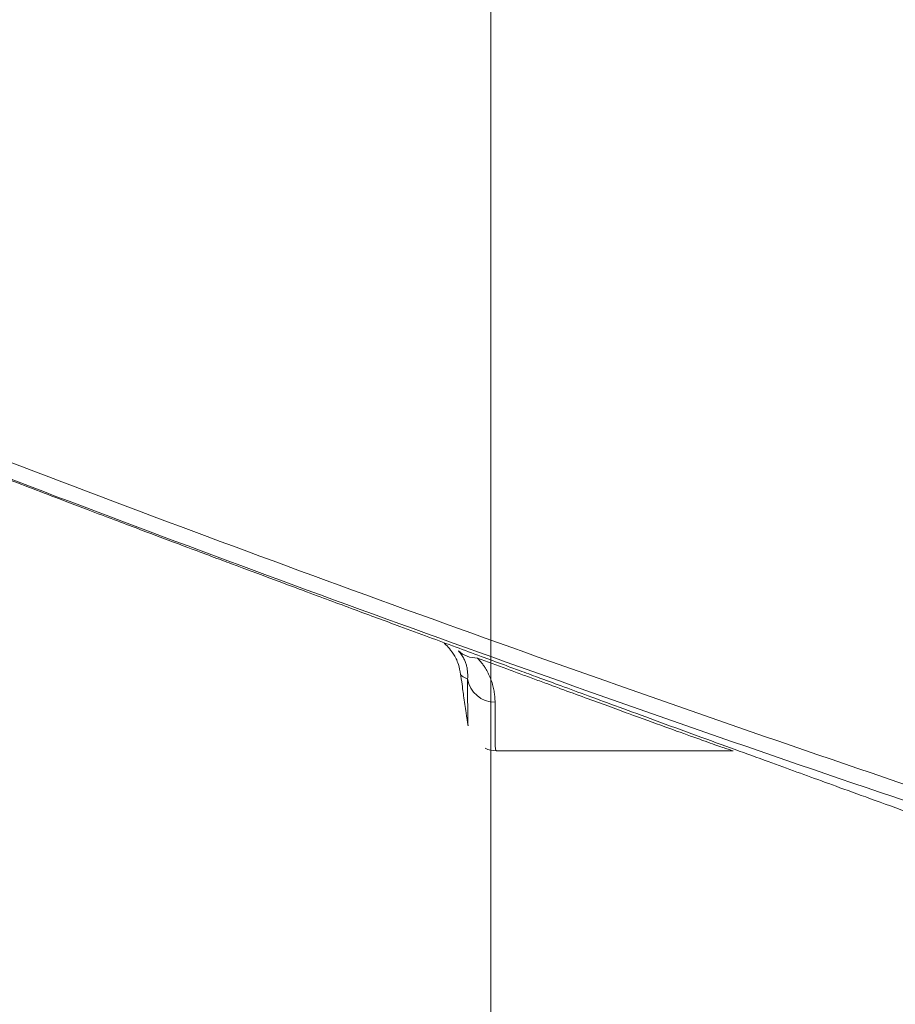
# Model space of a CAD drawing. Header units: millimetres. Extents: x -10 to 594, y 0 to 420.
# Tile 573 of 656: x 442.18 to 450.06, y 121.66 to 130.51. Entities that reach past the tile are written whole.
import ezdxf

# ---------------------------------------------------------------- set-up
doc = ezdxf.new("R2010")
doc.units = ezdxf.units.MM
doc.layers.add('1', color=7, linetype='Continuous', true_color=0xffffff)
doc.styles.add('Calibri', font='txt')
doc.dimstyles.get("Standard").update_dxf_attribs({"dimtxt": 0.18, "dimasz": 0.18, "dimexe": 0.18, "dimexo": 0.0625, "dimgap": 0.09, "dimtad": 0, "dimtih": 1, "dimtoh": 1, "dimdec": 4, "dimzin": 0, "dimdsep": 46, "dimtxsty": 'Standard', "dimcen": 0.09, "dimadec": 0, "dimazin": 0, "dimtfac": 1, "dimtdec": 4, "dimtofl": 0, "dimtmove": 0, "dimatfit": 3, "dimfxl": 0, "dimtolj": 1, "dimtzin": 0, "dimarcsym": 0})

# ---------------------------------------------------------------- blocks, each defined once
blk = doc.blocks.new('_U0')
at = {"layer": '1', "color": 18, "lineweight": 13}
for p, q in [((446.4201, 133.8687), (446.4201, 101.7541)), ((479.4986, 133.8682), (479.4986, 101.7541)), ((437.6701, 103.7541), (450.953, 103.7541)), ((488.2486, 103.7541), (474.9657, 103.7541))]:
    blk.add_line(p, q, dxfattribs=at)
at = {"layer": '1', "color": 18}
for points in [[(446.4201, 103.7541), (442.9201, 102.8163), (442.9201, 104.6919)], [(479.4986, 103.7541), (482.9986, 104.6919), (482.9986, 102.8163)]]:
    blk.add_solid(points, dxfattribs=at)
at = {"layer": '1', "color": 18, "linetype": 'Continuous', "lineweight": 13, "char_height": 3.5, "attachment_point": 7, "line_spacing_factor": 1.399613, "style": 'Calibri'}
for s, insert in [('\\fCalibri|b0|i0;\\W1.0000;0.7', (452.6385, 100.757)), ('\\fCalibri|b0|i0;\\W1.0000;CTRS', (462.789, 100.757)), ('\\fCalibri|b0|i0;\\W1.0000;AFT TIE DOWNS', (445.4433, 93.7122))]:
    blk.add_mtext(s, dxfattribs=dict(at, insert=insert))

msp = doc.modelspace()

# ---------------------------------------------------------------- linework, layer by layer
at = {"layer": '1', "color": 155, "linetype": 'Continuous', "lineweight": 13}
msp.add_line((446.1443, 124.628), (446.1447, 124.6266), dxfattribs=at)
at = {"layer": '1', "color": 155, "linetype": 'Continuous', "lineweight": 18}
for p, q in [((446.1447, 124.6266), (446.1477, 124.6232)), ((446.4704, 123.9406), (448.5974, 123.9406))]:
    msp.add_line(p, q, dxfattribs=at)
at = {"layer": '1', "color": 155, "linetype": 'Continuous', "lineweight": 13}
for centre, major_axis, ratio, start_param, end_param in [((446.2981, 125.022), (0.1788, 0.1747), 0.978586, 3.188539, 3.949589), ((446.4567, 124.6267), (0.25, 0.0008), 0.994161, 3.299108, 4.70903)]:
    msp.add_ellipse(centre, major_axis=major_axis, ratio=ratio, start_param=start_param, end_param=end_param, dxfattribs=at)
at = {"layer": '1', "color": 155, "linetype": 'Continuous', "lineweight": 18}
msp.add_ellipse((446.4704, 124.1906), major_axis=(0, 0.25), ratio=0.999968, start_param=2.713501, end_param=3.141593, dxfattribs=at)
at = {"layer": '1', "color": 155, "linetype": 'Continuous', "lineweight": 13}
for points, knots in [([(436.9022, 128.592), (438.1536, 128.0785), (439.4093, 127.5765), (441.9291, 126.5951), (443.1933, 126.1158), (445.7303, 125.18), (447.003, 124.7234), (449.557, 123.833), (450.8383, 123.3992), (452.1239, 122.9768)], [0, 0, 0, 0, 0.25, 0.25, 0.5, 0.5, 0.75, 0.75, 1, 1, 1, 1]), ([(446.1275, 124.8393), (446.1331, 124.8332), (446.1383, 124.8272), (446.1478, 124.8151), (446.1521, 124.8092), (446.1602, 124.7974), (446.1639, 124.7916), (446.1707, 124.78), (446.1738, 124.7742), (446.1796, 124.7629), (446.1822, 124.7572), (446.187, 124.7461), (446.1892, 124.7405), (446.1953, 124.7241), (446.1985, 124.7134), (446.2025, 124.6976), (446.2036, 124.6924), (446.2057, 124.6821), (446.2066, 124.677), (446.2089, 124.6618), (446.2099, 124.652), (446.2112, 124.6326), (446.2114, 124.6232), (446.2111, 124.6047), (446.2106, 124.5957), (446.2099, 124.5869)], [0, 0, 0, 0, 0.0625, 0.0625, 0.125, 0.125, 0.1875, 0.1875, 0.25, 0.25, 0.3125, 0.3125, 0.375, 0.375, 0.5, 0.5, 0.5625, 0.5625, 0.625, 0.625, 0.75, 0.75, 0.875, 0.875, 1, 1, 1, 1]), ([(446.4567, 124.3782), (446.4566, 124.3921), (446.4561, 124.4063), (446.454, 124.4355), (446.4524, 124.4504), (446.4478, 124.4809), (446.4449, 124.4965), (446.4393, 124.5203), (446.4362, 124.5324), (446.4327, 124.5446), (446.4302, 124.5528), (446.4289, 124.5569), (446.4221, 124.5776), (446.4157, 124.5945), (446.4043, 124.6203), (446.4003, 124.629), (446.3915, 124.6465), (446.3867, 124.6553), (446.3765, 124.6731), (446.371, 124.6821), (446.3592, 124.7003), (446.3528, 124.7094), (446.3391, 124.7278), (446.3318, 124.7371), (446.3159, 124.7558), (446.3074, 124.7653), (446.2981, 124.7748)], [0, 0, 0, 0, 0.125, 0.125, 0.25, 0.25, 0.375, 0.375, 0.4375, 0.46875, 0.46875, 0.5, 0.5, 0.625, 0.625, 0.6875, 0.6875, 0.75, 0.75, 0.8125, 0.8125, 0.875, 0.875, 0.9375, 0.9375, 1, 1, 1, 1]), ([(446.2981, 124.7748), (446.3881, 124.7415), (446.4979, 124.7009), (446.6041, 124.6618), (446.6463, 124.6462), (446.6672, 124.6385), (446.7296, 124.6155), (446.8117, 124.5853), (446.8913, 124.556), (446.9404, 124.5379), (446.9501, 124.5343), (446.9696, 124.5272), (446.9987, 124.5165), (447.0274, 124.506), (447.1222, 124.4711), (447.1955, 124.4443), (447.4074, 124.3667), (447.5381, 124.3189), (447.7776, 124.2317), (447.8865, 124.1921), (448.0817, 124.1214), (448.1682, 124.0902), (448.3179, 124.0364), (448.3812, 124.0139), (448.4842, 123.9775), (448.5239, 123.9638), (448.5789, 123.9453), (448.5943, 123.9406), (448.5974, 123.9406)], [0, 0, 0, 0, 0.0625, 0.078125, 0.078125, 0.09375, 0.09375, 0.125, 0.15625, 0.15625, 0.164063, 0.164063, 0.171875, 0.1875, 0.1875, 0.25, 0.25, 0.375, 0.375, 0.5, 0.5, 0.625, 0.625, 0.75, 0.75, 0.875, 0.875, 1, 1, 1, 1]), ([(446.1477, 124.6232), (446.148, 124.6229), (446.1482, 124.6227), (446.1489, 124.6221), (446.1494, 124.6217), (446.1503, 124.621), (446.1508, 124.6206), (446.1523, 124.6194), (446.1555, 124.617), (446.1593, 124.6144), (446.1678, 124.609), (446.1745, 124.605), (446.1904, 124.5965), (446.1995, 124.5919), (446.2099, 124.5869)], [0, 0, 0, 0, 0.025737, 0.025737, 0.066331, 0.066331, 0.106925, 0.106925, 0.188114, 0.350491, 0.350491, 0.675246, 0.675246, 1, 1, 1, 1]), ([(446.4704, 123.9406), (446.469, 123.9406), (446.4678, 123.9412), (446.4654, 123.9435), (446.4644, 123.9452), (446.4616, 123.9521), (446.4603, 123.9589), (446.4591, 123.9726), (446.4589, 123.9777), (446.4585, 123.9891), (446.4584, 123.9954), (446.4583, 124.0056), (446.4583, 124.0092), (446.4582, 124.0166), (446.4582, 124.0204), (446.4581, 124.0324), (446.458, 124.0495), (446.4579, 124.0737), (446.4578, 124.0895), (446.4578, 124.1004), (446.4577, 124.1059), (446.4576, 124.1344), (446.4575, 124.1595), (446.4571, 124.2415), (446.4569, 124.3053), (446.4567, 124.3782)], [0, 0, 0, 0, 0.0625, 0.0625, 0.125, 0.125, 0.25, 0.25, 0.3125, 0.3125, 0.375, 0.375, 0.40625, 0.40625, 0.4375, 0.4375, 0.5, 0.5625, 0.59375, 0.59375, 0.625, 0.625, 0.75, 0.75, 1, 1, 1, 1])]:
    msp.add_open_spline(points, degree=3, knots=knots, dxfattribs=at)
at = {"layer": '1', "color": 155, "linetype": 'Continuous', "lineweight": 18}
for points, knots in [([(452.0801, 122.8453), (449.5063, 123.6906), (446.9497, 124.5816), (441.8707, 126.4545), (439.3482, 127.4364), (436.8429, 128.464)], [0, 0, 0, 0, 0.5, 0.5, 1, 1, 1, 1]), ([(436.908, 128.4329), (437.2296, 128.3004), (437.9808, 127.9934), (439.1022, 127.5438), (440.2116, 127.1053), (441.1402, 126.7433), (441.8889, 126.4545), (442.4542, 126.2383), (442.8567, 126.0853), (443.1219, 125.9849), (443.4058, 125.8777), (443.7568, 125.7456), (444.1288, 125.6063), (444.465, 125.4809), (444.7546, 125.3731), (444.9743, 125.2915), (445.1858, 125.213), (445.3972, 125.1347), (445.6203, 125.0521), (445.8544, 124.9656), (446.0972, 124.8759), (446.3226, 124.7928), (446.513, 124.7226), (446.6828, 124.6601), (446.8537, 124.5972), (447.06, 124.5213), (447.3038, 124.4318), (447.5842, 124.3289), (447.914, 124.2081), (448.2663, 124.0793), (448.6075, 123.9548), (448.9055, 123.8462), (449.181, 123.746), (449.4061, 123.6643), (449.6861, 123.5628), (450.0349, 123.4366), (450.4391, 123.2905), (450.9555, 123.1046), (451.5379, 122.8958), (452.1613, 122.6732), (452.6482, 122.5002), (452.9217, 122.4033), (452.9677, 122.387)], [0, 0, 0, 0, 0.020937, 0.048919, 0.07305, 0.093341, 0.109806, 0.122472, 0.131398, 0.137372, 0.143411, 0.157024, 0.17596, 0.198625, 0.225272, 0.255997, 0.287219, 0.316793, 0.344722, 0.380438, 0.413047, 0.442554, 0.468961, 0.485472, 0.504907, 0.527864, 0.55434, 0.584331, 0.617836, 0.65862, 0.696181, 0.730473, 0.761502, 0.794165, 0.823788, 0.851076, 0.876177, 0.899316, 0.923539, 0.955945, 0.992549, 1, 1, 1, 1]), ([(445.9984, 124.91), (446.0088, 124.9009), (446.0325, 124.8783), (446.0781, 124.8196), (446.1261, 124.7378), (446.1419, 124.6609), (446.1473, 124.6268)], [0, 0, 0, 0, 0.308936, 0.596122, 0.84085, 1, 1, 1, 1]), ([(446.1481, 124.621), (446.1498, 124.6094), (446.1628, 124.5201), (446.1755, 124.4275), (446.196, 124.2857), (446.2086, 124.2038), (446.2143, 124.1679)], [0, 0, 0, 0, 0.041792, 0.331649, 0.693568, 1, 1, 1, 1]), ([(446.2099, 124.5869), (446.2101, 124.5145), (446.2103, 124.4511), (446.2106, 124.3697), (446.2107, 124.3448), (446.2108, 124.3166), (446.2108, 124.3111), (446.2108, 124.3003), (446.2109, 124.2847), (446.211, 124.2607), (446.2111, 124.2438), (446.2112, 124.2319), (446.2112, 124.2281), (446.2112, 124.2208), (446.2112, 124.2173), (446.2113, 124.2072), (446.2114, 124.201), (446.2117, 124.1898), (446.212, 124.1848), (446.2128, 124.175), (446.2135, 124.1704), (446.2143, 124.1667)], [0, 0, 0, 0, 0.30291, 0.30291, 0.454365, 0.454365, 0.492228, 0.492228, 0.530092, 0.60582, 0.681547, 0.681547, 0.719411, 0.719411, 0.757275, 0.757275, 0.833002, 0.833002, 0.908729, 0.908729, 1, 1, 1, 1])]:
    msp.add_open_spline(points, degree=3, knots=knots, dxfattribs=at)

# ---------------------------------------------------------------- dimensions: what is measured, and where the dimension line sits
at = {"layer": '1', "color": 18, "linetype": 'Continuous', "lineweight": 13}
dim = msp.add_linear_dim(base=(479.4986, 103.7541), p1=(446.4201, 135.3687), p2=(479.4986, 135.3682), text=' <> \\fCalibri|b0|i0;\\C18;{\\H1.00x;\\fCalibri|b0|i0;CTRS\\fCalibri|b0|i0;}\\C18;\\P\\fCalibri|b0|i0;\\C18;{\\H1.00x;\\fCalibri|b0|i0;AFT TIE DOWNS\\fCalibri|b0|i0;}\\C18;', dimstyle='Standard', override={"dimtxt": 3.5, "dimasz": 3.5, "dimexe": 2, "dimexo": 0, "dimgap": 1.5, "dimtih": 0, "dimtoh": 0, "dimdec": 1, "dimlfac": 0.02, "dimdsep": 46, "dimlunit": 2, "dimtxsty": 'Calibri', "dimsah": 1, "dimse1": 0, "dimse2": 0, "dimsd1": 0, "dimsd2": 0, "dimclrd": 18, "dimclre": 18, "dimclrt": 18, "dimtol": 0, "dimtm": -0.1, "dimtfac": 1, "dimtdec": 2, "dimtofl": 1, "dimtmove": 0, "dimlwd": 13, "dimlwe": 13}, dxfattribs=at)
dim.commit()
dim.dimension.update_dxf_attribs({"geometry": '_U0', "text_midpoint": (462.9594, 103.7541), "dimtype": 160})

doc.saveas('drawing.dxf')
